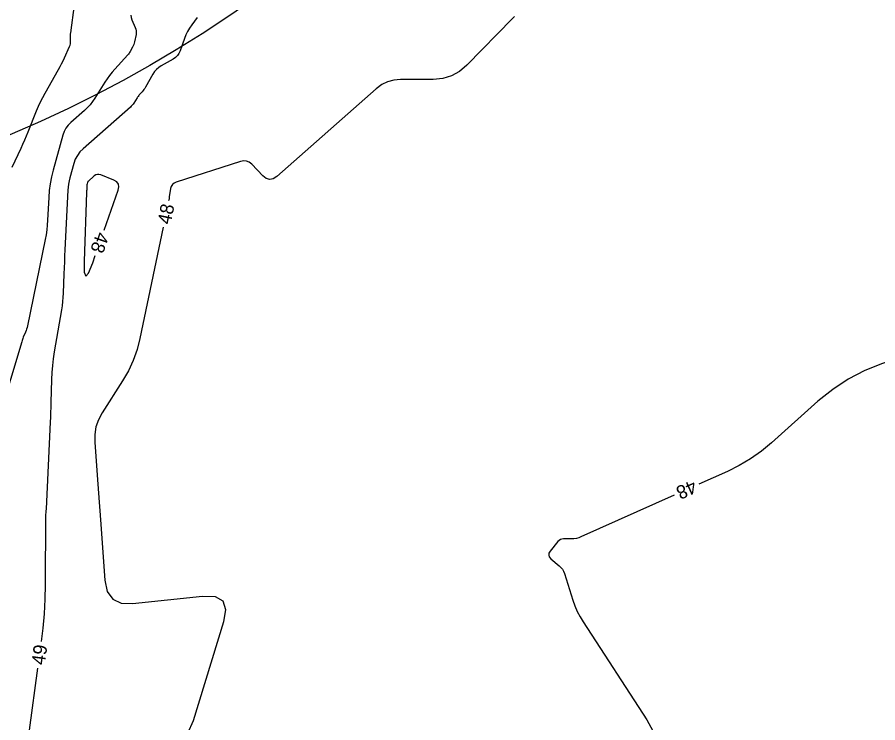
# Model space of a CAD drawing. Extents: x 2384780 to 2405861, y 547869 to 573706.
# Drawn here: x 2395757.1 to 2395884.7, y 552295.2 to 552399.7 of the extents above; entities that cross this region are included whole.
import ezdxf

# ---------------------------------------------------------------- set-up
doc = ezdxf.new("R2010")
doc.units = 0
for name, color, linetype in [('Old_Level_60', 7, 'Continuous'), ('Old_Level_61', 7, 'Continuous'), ('Old_Level_63', 7, 'Continuous')]:
    doc.layers.add(name, color=color, linetype=linetype)

msp = doc.modelspace()

# ---------------------------------------------------------------- linework, layer by layer
at = {"layer": 'Old_Level_60'}
for points in [[(2395756.38275, 552377.49725), (2395757.68475, 552380.30825), (2395757.96, 552380.91225), (2395758.22775, 552381.5195), (2395758.48825, 552382.12975), (2395758.741, 552382.7435), (2395760.002, 552385.86), (2395760.28275, 552386.5225), (2395760.585, 552387.17475), (2395760.90875, 552387.81675), (2395761.25375, 552388.44825), (2395763.247, 552391.95925), (2395763.481, 552392.3835), (2395763.70475, 552392.813), (2395763.91775, 552393.248), (2395764.12025, 552393.68825), (2395764.87325, 552395.3775), (2395764.946, 552395.56825), (2395764.99675, 552395.7635), (2395765.025, 552395.96325), (2395765.031, 552396.1675), (2395765.0145, 552396.8415), (2395765.014, 552396.986), (2395765.01925, 552397.12975), (2395765.0305, 552397.2735), (2395765.0475, 552397.41675), (2395765.629, 552401.5615)], [(2395783.813, 552399.6535), (2395782.98475, 552398.57425), (2395782.6535, 552398.106), (2395782.36275, 552397.61575), (2395782.112, 552397.104), (2395781.90175, 552396.57025), (2395781.25325, 552394.71525), (2395781.086, 552394.3415), (2395780.86175, 552394.01525), (2395780.58075, 552393.73625), (2395780.243, 552393.50475), (2395778.44975, 552392.48725), (2395778.08625, 552392.2485), (2395777.76375, 552391.9685), (2395777.4825, 552391.647), (2395777.2425, 552391.28425), (2395776.11925, 552389.321), (2395776.01575, 552389.15075), (2395775.9035, 552388.98675), (2395775.783, 552388.82875), (2395775.65375, 552388.67725), (2395775.2175, 552388.192), (2395775.12625, 552388.0865), (2395775.03975, 552387.97725), (2395774.958, 552387.86425), (2395774.88075, 552387.748), (2395774.3905, 552386.97475), (2395774.28025, 552386.81375), (2395774.15925, 552386.6615), (2395774.02775, 552386.5185), (2395773.88575, 552386.3845), (2395766.8815, 552380.22625), (2395766.4165, 552379.756), (2395766.03325, 552379.23475), (2395765.73175, 552378.66225), (2395765.51175, 552378.0385), (2395764.92675, 552375.91775), (2395764.814, 552375.46125), (2395764.727, 552375.00075), (2395764.66525, 552374.536), (2395764.62875, 552374.06725), (2395764.18775, 552365.266), (2395764.145, 552364.37875), (2395764.105, 552363.49125), (2395764.06825, 552362.60375), (2395764.0345, 552361.716), (2395763.9295, 552358.816), (2395763.89675, 552358.19575), (2395763.8435, 552357.5775), (2395763.7695, 552356.96125), (2395763.67475, 552356.34725), (2395762.61475, 552350.15075), (2395762.45775, 552349.1255), (2395762.3375, 552348.0965), (2395762.25325, 552347.064), (2395762.2055, 552346.02775), (2395762.10925, 552342.637), (2395762.087, 552341.9105), (2395762.06125, 552341.184), (2395762.03225, 552340.45775), (2395762, 552339.73175), (2395761.397, 552326.8775), (2395761.3905, 552326.75425), (2395761.3825, 552326.63125), (2395761.37275, 552326.50825), (2395761.36175, 552326.38525), (2395761.3225, 552325.984), (2395761.31525, 552325.898), (2395761.30975, 552325.812), (2395761.3065, 552325.72575), (2395761.305, 552325.63925), (2395761.25375, 552315.6305), (2395761.208, 552313.488), (2395761.0925, 552311.35075), (2395760.90725, 552309.21825), (2395760.67175, 552307.25225)], [(2395830.8225, 552399.82075), (2395830.4985, 552399.496), (2395823.7635, 552392.59575), (2395822.678, 552391.6725), (2395821.4815, 552391.013), (2395820.17375, 552390.61725), (2395818.75475, 552390.48525), (2395813.938, 552390.48525), (2395812.93825, 552390.4), (2395812.00275, 552390.144), (2395811.13175, 552389.71725), (2395810.3255, 552389.12), (2395795.59625, 552376.1325), (2395795.0595, 552375.7795), (2395794.53375, 552375.677), (2395794.0185, 552375.8245), (2395793.51425, 552376.22225), (2395791.8845, 552377.93075), (2395791.51875, 552378.2315), (2395791.11975, 552378.40225), (2395790.68775, 552378.44275), (2395790.22275, 552378.353), (2395780.67525, 552375.28225), (2395780.357, 552375.13625), (2395780.1135, 552374.9265), (2395779.94425, 552374.65325), (2395779.84975, 552374.31625), (2395779.662, 552373.11175), (2395779.62, 552372.854), (2395779.575, 552372.59675), (2395779.56475, 552372.5435)], [(2395905.90075, 552389.0715), (2395917.04525, 552363.426), (2395917.233, 552363.01275), (2395917.4345, 552362.6065), (2395917.64925, 552362.20725), (2395917.8775, 552361.81475), (2395918.64525, 552360.5445), (2395918.75175, 552360.29325), (2395918.74175, 552360.08425), (2395918.6155, 552359.9175), (2395918.37275, 552359.793), (2395885.34, 552348.421), (2395882.74075, 552347.38125), (2395880.283, 552346.1005), (2395877.967, 552344.5785), (2395875.7925, 552342.8155), (2395868.92, 552336.66225), (2395867.40575, 552335.40775), (2395865.8085, 552334.2815), (2395864.12825, 552333.28325), (2395862.365, 552332.41325), (2395858.136, 552330.52475)], [(2395770.0175, 552368.166), (2395772.101, 552374.0945), (2395772.1995, 552374.588), (2395772.11975, 552375.0005), (2395771.86175, 552375.33225), (2395771.42525, 552375.583), (2395769.497, 552376.35425), (2395769.241, 552376.42275), (2395768.99775, 552376.4185), (2395768.76675, 552376.34125), (2395768.54825, 552376.19125), (2395767.642, 552375.3945), (2395767.60375, 552375.3555), (2395767.572, 552375.3125), (2395767.547, 552375.26525), (2395767.529, 552375.21375), (2395767.48075, 552375.03875), (2395767.47125, 552375.001), (2395767.46425, 552374.963), (2395767.459, 552374.9245), (2395767.456, 552374.88575)], [(2395767.456, 552374.88575), (2395767.4265, 552374.298), (2395767.41975, 552374.15525), (2395767.41325, 552374.0125), (2395767.40725, 552373.86975), (2395767.402, 552373.72725), (2395767.0345, 552363.58), (2395767.05575, 552361.934), (2395767.27725, 552361.34475), (2395767.6985, 552361.81225), (2395768.32, 552363.3365), (2395768.691, 552364.3925)], [(2395778.75225, 552368.627), (2395775.3025, 552352.12025), (2395774.879, 552350.46675), (2395774.3115, 552348.872), (2395773.6005, 552347.33575), (2395772.74575, 552345.8585), (2395769.7185, 552341.128), (2395769.16225, 552340.091), (2395768.79125, 552339.0075), (2395768.6055, 552337.8775), (2395768.605, 552336.70075), (2395769.07825, 552330.532), (2395769.17875, 552329.21), (2395769.2775, 552327.88775), (2395769.37475, 552326.5655), (2395769.47, 552325.24325), (2395770.11, 552316.29875), (2395770.46875, 552314.64675), (2395771.271, 552313.524), (2395772.517, 552312.9305), (2395774.20625, 552312.86625), (2395784.5835, 552313.95375), (2395786.4465, 552313.89075), (2395787.589, 552313.23525), (2395788.01025, 552311.9875), (2395787.71075, 552310.1475), (2395783.18125, 552295.48525), (2395782.34025, 552293.62875)], [(2395854.48375, 552328.8935), (2395840.6645, 552322.722), (2395840.32825, 552322.59225), (2395839.98425, 552322.4995), (2395839.63225, 552322.444), (2395839.2725, 552322.4255), (2395838.084, 552322.4255), (2395837.841, 552322.40075), (2395837.62175, 552322.3265), (2395837.426, 552322.20275), (2395837.254, 552322.02975), (2395836.103, 552320.609), (2395835.92475, 552320.311), (2395835.883, 552320.02625), (2395835.978, 552319.7545), (2395836.20975, 552319.49575), (2395837.4595, 552318.4455), (2395837.70725, 552318.20675), (2395837.91425, 552317.941), (2395838.08075, 552317.64825), (2395838.20675, 552317.32825), (2395839.472, 552313.33875), (2395839.77025, 552312.49675), (2395840.12325, 552311.6805), (2395840.5305, 552310.89), (2395840.99225, 552310.12525), (2395850.432, 552295.6135), (2395851.2975, 552293.995)], [(2395760.13425, 552303.2885), (2395758.8835, 552294.11125)]]:
    msp.add_lwpolyline(points, dxfattribs=at)
at = {"layer": 'Old_Level_61'}
msp.add_lwpolyline([(2395773.95425, 552400.00325), (2395773.9975, 552399.655), (2395774.11575, 552399.308), (2395774.6245, 552398.176), (2395774.71325, 552397.93125), (2395774.762, 552397.68175), (2395774.77025, 552397.42775), (2395774.73825, 552397.16925), (2395774.516, 552396.0585), (2395774.465, 552395.84725), (2395774.39775, 552395.6425), (2395774.31375, 552395.44375), (2395774.2135, 552395.251), (2395773.85925, 552394.632), (2395773.78025, 552394.5015), (2395773.69425, 552394.376), (2395773.602, 552394.25525), (2395773.503, 552394.13925), (2395771.59275, 552392.015), (2395771.1935, 552391.552), (2395770.81475, 552391.07375), (2395770.4565, 552390.57975), (2395770.1185, 552390.0705), (2395768.61675, 552387.702), (2395768.279, 552387.20825), (2395767.9085, 552386.74225), (2395767.50575, 552386.304), (2395767.07075, 552385.8935), (2395765.048, 552384.11525), (2395764.64975, 552383.71225), (2395764.32125, 552383.2655), (2395764.06275, 552382.77475), (2395763.87425, 552382.24025), (2395762.44025, 552377.04175), (2395762.194, 552376.0435), (2395762.0035, 552375.03625), (2395761.8685, 552374.02025), (2395761.789, 552372.99525), (2395761.6205, 552369.632), (2395761.57075, 552368.913), (2395761.4935, 552368.19775), (2395761.38925, 552367.48575), (2395761.2575, 552366.777), (2395758.62725, 552353.99225), (2395758.5715, 552353.75075), (2395758.50425, 552353.513), (2395758.426, 552353.27875), (2395758.336, 552353.048), (2395758.024, 552352.3), (2395757.959, 552352.139), (2395757.89825, 552351.9765), (2395757.84175, 552351.8125), (2395757.78925, 552351.647), (2395752.55925, 552334.39175)], dxfattribs=at)
at = {"layer": 'Old_Level_63'}
msp.add_circle((2395683.23554, 552555.58852), 187.93516, dxfattribs=at)

# ---------------------------------------------------------------- texts
at = {"layer": 'Old_Level_60'}
for s, rotation, p in [('48', 78.2772389, (2395779.835, 552368.909)), ('48', 250.6352083, (2395768.9095, 552368.0295)), ('48', 204.0647389, (2395857.27525, 552331.2355)), ('49', 82.2767139, (2395761.19625, 552303.669))]:
    msp.add_text(s, height=2, rotation=rotation, dxfattribs=at).set_placement(p)

doc.saveas('drawing.dxf')
